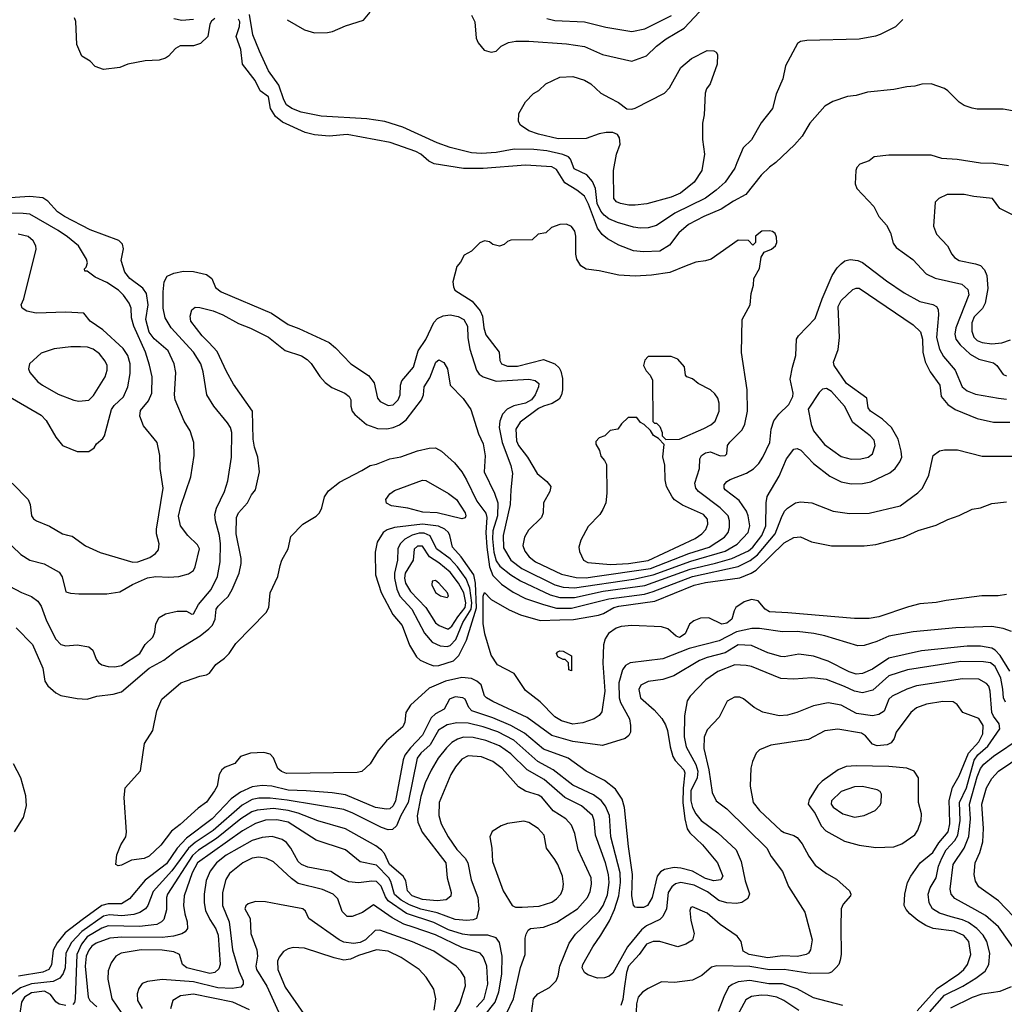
# Model space of a CAD drawing. Extents: x 997028 to 1115134, y 536408 to 618974.
# Tile 269 of 473: x 1064253 to 1070271, y 567852 to 573867. Entities that reach past the tile are written whole.
import ezdxf

# ---------------------------------------------------------------- set-up
doc = ezdxf.new("R2010")
doc.units = 0

msp = doc.modelspace()

# ---------------------------------------------------------------- linework, layer by layer
at = {"layer": '0CON10XD'}
for points in [[(1065887.3, 573867.3), (1065993.8, 573805), (1066055, 573786.9), (1066135, 573788.1), (1066165, 573794.5), (1066245, 573830.5), (1066354, 573865), (1066396.2, 573913.8)], [(1067014.2, 573895), (1067035.6, 573855), (1067042.9, 573755), (1067056, 573725), (1067091.7, 573681.7), (1067135, 573668.8), (1067165, 573674), (1067195.8, 573705), (1067241.4, 573728.6), (1067285, 573736.7), (1067365, 573736.1), (1067595, 573719.6), (1067705, 573702.5), (1067815.3, 573655.3), (1067995, 573613.5), (1068085, 573646.2), (1068145, 573705.4), (1068205, 573750), (1068315, 573816.1), (1068408.9, 573915)], [(1065446.7, 573875), (1065425, 573857.9), (1065415, 573840.8), (1065402.5, 573765), (1065358.3, 573721.7), (1065315, 573708.1), (1065235, 573707.9), (1065205, 573691.9), (1065163.8, 573645), (1065145, 573632), (1065105, 573620), (1065020, 573615), (1064915, 573596), (1064865, 573575.8), (1064765, 573562.5), (1064715, 573581.2), (1064685, 573613.3), (1064633.9, 573643.9), (1064603.3, 573715), (1064597, 573857), (1064588.3, 573878.3)], [(1065315, 573869.1), (1065245, 573862.5), (1065195, 573873.3)], [(1070365, 573302.9), (1070265, 573320), (1070105, 573320), (1070075, 573326.2), (1070025, 573343.8), (1069995, 573363.3), (1069925, 573433.3), (1069905, 573446.2), (1069825, 573476.2), (1069766.4, 573473.6), (1069725, 573461.2), (1069675, 573457.5), (1069595, 573440.8), (1069435, 573424.3), (1069365, 573404.3), (1069311.7, 573398.3), (1069222.6, 573367.4), (1069175, 573339.2), (1069082.5, 573235), (1069064.2, 573205), (1069035, 573156.2), (1068987.8, 573102.2), (1068875.5, 572994.5), (1068835, 572965.8), (1068785, 572917.5), (1068691.6, 572798.4), (1068615, 572757.9), (1068540.8, 572709.2), (1068435, 572663.9), (1068341.1, 572615), (1068281.5, 572565), (1068225, 572490), (1068165, 572453.5), (1068065, 572449.5), (1068004.4, 572455.6), (1067915, 572489.6), (1067845, 572528.2), (1067814.3, 572554.3), (1067785, 572593.6), (1067729.4, 572739.4), (1067705, 572788.5), (1067659.4, 572825), (1067585, 572870.4), (1067535, 572951.8), (1067505, 572969.2), (1067345, 572978), (1067085, 572958.6), (1066965, 572958.8), (1066787.2, 572987.2), (1066753.7, 573003.7), (1066705.5, 573045), (1066675, 573061.4), (1066517.4, 573117.4), (1066255, 573166.2), (1066145.3, 573155.3), (1066055, 573163.2), (1065997.1, 573177.1), (1065860.4, 573240.4), (1065816, 573276), (1065785.5, 573325), (1065773.1, 573395), (1065723.2, 573433.2), (1065693.5, 573495), (1065614.4, 573595), (1065605.3, 573685), (1065576.7, 573765), (1065597.5, 573825), (1065598.6, 573855), (1065590.6, 573870.6)], [(1068637.3, 572992.7), (1068625, 572960), (1068565.3, 572874.7), (1068510.4, 572825), (1068445, 572777.2), (1068257.3, 572685), (1068145, 572609.2), (1068095, 572595.3), (1068045, 572594.1), (1068005, 572599.7), (1067907.7, 572627.7), (1067855, 572650.5), (1067825, 572672.9), (1067805, 572698.2), (1067783.7, 572743.7), (1067771.7, 572835), (1067755, 572878.8), (1067718.8, 572918.8), (1067641.5, 572955), (1067619.5, 573015), (1067608.4, 573028.4), (1067573.6, 573043.6), (1067476, 573066), (1067395.9, 573074.1), (1067275, 573075.2), (1067165, 573055.3), (1067075, 573050), (1067013.9, 573053.9), (1066885, 573087.1), (1066805, 573114.6), (1066595, 573210.4), (1066485, 573246.2), (1066375, 573262.3), (1066095, 573278.2), (1065973.1, 573303.1), (1065917.1, 573325), (1065885, 573346.4), (1065867.2, 573377.2), (1065836.7, 573466.7), (1065775, 573554.5), (1065719.1, 573675), (1065678.8, 573775), (1065658.6, 573898.6)], [(1067474.5, 573874.5), (1067525, 573861.5), (1067705, 573853.6), (1067835, 573821.5), (1067995, 573794.6), (1068075, 573810.9), (1068236.8, 573893.2)], [(1069651.7, 573868.3), (1069606.8, 573823.2), (1069513, 573777), (1069484.3, 573765.7), (1069385, 573748.9), (1069065, 573740), (1069026.1, 573733.9), (1069007.7, 573722.3), (1068934.5, 573585.5), (1068917.8, 573505), (1068877.2, 573412.8), (1068854.5, 573325.5), (1068785, 573238), (1068725, 573134.2), (1068675, 573084.2), (1068637.3, 572992.7)], [(1067976.4, 572733.6), (1067925, 572743.8), (1067900.8, 572755), (1067884.4, 572775), (1067881.9, 572945), (1067900, 573045), (1067923, 573107), (1067920, 573145), (1067906.1, 573166.1), (1067877.7, 573177.7), (1067837.7, 573177.7), (1067795, 573169.4), (1067715, 573140.9), (1067545, 573139.2), (1067425, 573167.1), (1067365, 573187.8), (1067313.3, 573223.3), (1067302, 573245), (1067303.8, 573295), (1067345, 573366.2), (1067394.3, 573415.7), (1067426.7, 573435), (1067470, 573475), (1067555, 573515.8), (1067635, 573519.4), (1067705, 573498.6), (1067744, 573475), (1067805, 573418), (1067858.8, 573388.8), (1067912.3, 573362.3), (1067965, 573322.5), (1067995, 573320), (1068015, 573326.2), (1068195, 573418.8), (1068225, 573450), (1068294.2, 573575.8), (1068359.5, 573630.5), (1068455, 573680), (1068495, 573677.5), (1068509.3, 573669.3), (1068517.5, 573655), (1068516.7, 573595), (1068473.3, 573475), (1068450, 573445), (1068442.3, 573417.7), (1068437.5, 573285), (1068427.5, 573235), (1068426.9, 573195), (1068426.9, 573135), (1068439.5, 573045), (1068422.5, 572945), (1068375, 572874.4), (1068292.1, 572807.9), (1068235, 572782.3), (1068086.9, 572743.1), (1068015, 572734.5), (1067976.4, 572733.6)], [(1070296.6, 572973.4), (1070205, 572988.5), (1070125, 572990.5), (1069982.8, 573012.8), (1069888.9, 573018.9), (1069825, 573039.4), (1069565, 573040), (1069475, 573030), (1069446.1, 573003.9), (1069387.5, 572985), (1069370, 572965), (1069363.3, 572945), (1069360, 572865), (1069370, 572835), (1069474, 572725), (1069504.3, 572665), (1069551.4, 572611.4), (1069576.5, 572565), (1069592.1, 572502.1), (1069610, 572475), (1069712.8, 572402.8), (1069794, 572315), (1069848.8, 572288.8), (1070011.2, 572251.2), (1070048, 572218), (1070054.7, 572185.3), (1069975.3, 571985), (1069968.2, 571945), (1069974.8, 571914.8), (1070000.3, 571880.3), (1070062.7, 571822.7), (1070115, 571793.7), (1070205, 571771.5), (1070224.5, 571755), (1070265, 571699.5), (1070285, 571691.5)], [(1064100.7, 570750.7), (1064260.6, 570600.6), (1064315, 570565.6), (1064403.6, 570543.6), (1064495, 570490.8), (1064512.4, 570462.4), (1064535, 570372.5), (1064563.9, 570363.9), (1064615, 570360), (1064785, 570360), (1064865, 570371.4), (1064942.9, 570417.1), (1065035, 570458), (1065085, 570465.3), (1065165, 570460.5), (1065225.5, 570464.5), (1065285, 570480.8), (1065315, 570502.5), (1065326.5, 570525), (1065353.3, 570635), (1065339.5, 570659.5), (1065281.9, 570715), (1065235.9, 570775.9), (1065224.1, 570834.1), (1065238.8, 570895), (1065298.5, 571075), (1065319.4, 571205), (1065317.1, 571285), (1065294.3, 571355), (1065258.9, 571415), (1065204, 571544), (1065200.4, 571575), (1065207.8, 571712.2), (1065197.9, 571765), (1065160, 571845), (1065075, 571917.9), (1065045, 571957.8), (1065024.1, 572035), (1065037.6, 572125), (1065028.7, 572195), (1065006.1, 572226.1), (1064926.2, 572285), (1064895.4, 572325), (1064874.5, 572395), (1064887.3, 572467.3), (1064881.4, 572495), (1064858.6, 572518.6), (1064685, 572583.1), (1064526.5, 572665), (1064484, 572694), (1064425, 572757.7), (1064395, 572778), (1064315, 572787.6), (1064165, 572776.8)], [(1070325, 572672.2), (1070244.5, 572714.5), (1070198.8, 572775), (1070085, 572787.1), (1070025, 572800), (1069920.9, 572799.1), (1069870, 572775), (1069848.3, 572751.7), (1069839.2, 572605), (1069857.4, 572557.4), (1069924.6, 572484.6), (1069950.6, 572435), (1069965.8, 572415), (1069995, 572396.5), (1070095, 572376.5), (1070124.6, 572364.6), (1070149.5, 572339.5), (1070164.5, 572305), (1070170.5, 572225), (1070153.7, 572135), (1070137.5, 572102.5), (1070087.5, 572052.5), (1070072.5, 572015), (1070072.5, 571965), (1070085, 571928.5), (1070105, 571907.1), (1070135, 571894.2), (1070195, 571887.6)], [(1064206.9, 571035), (1064304.4, 570935), (1064316.7, 570905), (1064325.5, 570835.5), (1064338.6, 570818.6), (1064356.2, 570805), (1064435, 570773.3), (1064515, 570725.6), (1064545, 570718.6), (1064575, 570712), (1064655, 570652), (1064745, 570611.2), (1064945, 570553.9), (1064976.2, 570555), (1065048.7, 570581.3), (1065083.1, 570605), (1065100.9, 570629.1), (1065105.5, 570664.5), (1065090, 570725), (1065088.8, 570755), (1065130.4, 571005), (1065112.3, 571125), (1065110.4, 571205), (1065094.4, 571285), (1065010, 571385), (1064987.1, 571445), (1064991.1, 571478.9), (1065041.5, 571538.5), (1065060.4, 571585), (1065062.3, 571685), (1065046.8, 571756.8), (1065022, 571835), (1064951.6, 571995), (1064936.9, 572045), (1064935.4, 572105), (1064922.9, 572135), (1064887.9, 572185), (1064856.5, 572215), (1064785, 572260.7), (1064713.8, 572295), (1064665, 572330), (1064651.7, 572331.7), (1064650, 572345), (1064660, 572355), (1064668.3, 572381.7), (1064661.2, 572405), (1064613.1, 572485), (1064545, 572540), (1064489.5, 572579.5), (1064315, 572678.8), (1064273.7, 572683.7), (1064045, 572684.2)], [(1067715, 570458.2), (1067755, 570463.9), (1068108.5, 570515), (1068343.3, 570606.7), (1068467.1, 570645), (1068560.3, 570705), (1068582.9, 570735), (1068592.5, 570765), (1068591.9, 570805), (1068582.4, 570835), (1068535, 570884.7), (1068401.5, 570985), (1068385.4, 571005), (1068379.2, 571035), (1068407.5, 571125), (1068410.5, 571185), (1068420.5, 571205), (1068445, 571221.8), (1068475, 571227.3), (1068535, 571202.9), (1068565.4, 571204.6), (1068576, 571215), (1068580, 571265), (1068593, 571287), (1068669.6, 571360.4), (1068685, 571396.2), (1068702.3, 571475), (1068699.6, 571605), (1068664.6, 571834.6), (1068668.6, 572035), (1068718, 572125), (1068723.8, 572195), (1068738.8, 572245), (1068741.2, 572285), (1068773.9, 572346.1), (1068784.1, 572415.9), (1068803.9, 572446.1), (1068847.5, 572465), (1068873.3, 572485), (1068880, 572505), (1068879.3, 572539.3), (1068870.7, 572560.7), (1068855, 572573.3), (1068835, 572578), (1068790, 572575), (1068750, 572545), (1068750, 572505), (1068735, 572490), (1068707.5, 572517.5), (1068645, 572520), (1068480, 572405), (1068445, 572393.3), (1068385, 572386.7), (1068326.7, 572363.3), (1068226.4, 572323.6), (1068115, 572306), (1068015, 572301.1), (1067914.5, 572305.5), (1067795, 572332.9), (1067715, 572344), (1067683, 572363), (1067658, 572405), (1067652.5, 572435), (1067652.5, 572545), (1067645.8, 572575), (1067625, 572603.8), (1067595, 572618), (1067555, 572616.2), (1067503, 572597), (1067470, 572565), (1067423, 572557), (1067385, 572522.5), (1067255, 572520), (1067235, 572512.5), (1067215, 572493.3), (1067185, 572483.8), (1067145, 572493.3), (1067125, 572510), (1067093.6, 572516.4), (1067065, 572503.3), (1067015, 572453.3), (1066970.7, 572429.3), (1066946.7, 572385), (1066925, 572360), (1066901.2, 572265), (1066903.8, 572235), (1066913.3, 572215), (1067017.8, 572147.8), (1067068.3, 572088.3), (1067081.6, 572055), (1067090, 571985), (1067102.3, 571942.3), (1067184.3, 571835), (1067187.1, 571785), (1067197.5, 571765), (1067235, 571750.6), (1067295, 571750.3), (1067455, 571792), (1067524.3, 571764.3), (1067550.6, 571740.6), (1067560.3, 571720.3), (1067570.5, 571675), (1067570.5, 571605), (1067564.4, 571575), (1067551.1, 571548.9), (1067507.6, 571522.4), (1067455, 571506.9), (1067425, 571491.4), (1067311.3, 571408.7), (1067285.3, 571365), (1067290.3, 571295), (1067302.9, 571265), (1067357.3, 571195), (1067415.6, 571095), (1067474.3, 571045), (1067498.6, 571015), (1067494.4, 570985), (1067455.6, 570915), (1067452.9, 570855), (1067442.9, 570825), (1067362.6, 570747.4), (1067337.9, 570705), (1067328.2, 570655), (1067340.3, 570620.3), (1067367.7, 570585), (1067405.4, 570555), (1067565, 570480.2), (1067655, 570459.8), (1067715, 570458.2)], [(1064170, 571575), (1064385, 571450), (1064415, 571418), (1064475, 571316.2), (1064515, 571266.2), (1064605, 571230), (1064675, 571230), (1064709.3, 571250.7), (1064723.3, 571275), (1064761.9, 571308.1), (1064771.4, 571325), (1064813.6, 571485), (1064830.6, 571509.4), (1064887.8, 571562.2), (1064914.2, 571625), (1064927.9, 571705), (1064927.9, 571765), (1064914.6, 571815), (1064885, 571858.8), (1064761.7, 571971.7), (1064685, 572026), (1064644.4, 572074.4), (1064535, 572080), (1064355, 572073.6), (1064297, 572087), (1064267.5, 572105), (1064263.3, 572125), (1064278.7, 572161.3), (1064354.5, 572465), (1064352.7, 572485), (1064335, 572517.1), (1064305, 572542.5), (1064245, 572556.9)], [(1065959.8, 571979.8), (1066144.2, 571895), (1066183, 571863), (1066277.1, 571765), (1066385, 571693.6), (1066419.2, 571649.2), (1066440, 571555), (1066456.7, 571535), (1066505, 571509.4), (1066535, 571514.1), (1066567.3, 571545), (1066577.7, 571575), (1066581.1, 571635), (1066589, 571661), (1066660.2, 571745), (1066688.9, 571845), (1066735, 571913.5), (1066783.7, 572016.3), (1066807.7, 572042.3), (1066842.4, 572057.6), (1066885, 572063.7), (1066933.9, 572053.9), (1066967.3, 572035), (1066989.3, 571995), (1066993.1, 571923.1), (1067004.6, 571855), (1067045, 571725.6), (1067062.4, 571702.4), (1067085.2, 571685.2), (1067165, 571659.1), (1067365, 571671.1), (1067402.8, 571662.8), (1067425.6, 571645), (1067423.6, 571625), (1067403.2, 571575), (1067381.7, 571545), (1067345, 571523.7), (1067272.8, 571507.2), (1067231.9, 571488.1), (1067203.3, 571456.7), (1067187.1, 571415), (1067184.2, 571375), (1067202.4, 571285), (1067255, 571144.2), (1067265.3, 571095), (1067254.1, 570995), (1067252, 570905), (1067207.9, 570715), (1067210.6, 570640.6), (1067255.8, 570565), (1067323.2, 570515), (1067525, 570413.8), (1067575, 570400.8), (1067645, 570396), (1068005, 570448.6), (1068125.3, 570474.7), (1068355, 570558.4), (1068565, 570621), (1068638.1, 570661.9), (1068706, 570734), (1068715.9, 570775), (1068706.6, 570835), (1068695.2, 570865.2), (1068650.4, 570930.4), (1068564.4, 570995), (1068558.1, 571005), (1068559.4, 571025), (1068574.2, 571045), (1068595, 571058.5), (1068695, 571097.5), (1068737.4, 571122.6), (1068770.9, 571155), (1068796.2, 571195), (1068837.7, 571285), (1068846.9, 571365), (1068862.8, 571417.2), (1068892.9, 571457.1), (1068953.4, 571516.6), (1068978, 571565), (1068980, 571585), (1068961.7, 571671.7), (1068975.8, 571745), (1068997.5, 571815), (1069002, 571915), (1069014, 571935), (1069115, 572041.2), (1069158.1, 572161.9), (1069218.1, 572305), (1069248.9, 572351.1), (1069275, 572376), (1069297, 572393), (1069328.3, 572401.7), (1069375, 572396.7), (1069405, 572384.5), (1069551.8, 572271.8), (1069658.8, 572198.8), (1069755, 572144.5), (1069835, 572127.3), (1069857.5, 572115), (1069867.3, 572097.3), (1069869.2, 572065), (1069856.8, 571925), (1069875.3, 571855), (1069899.7, 571809.7), (1069970.7, 571725), (1070012.7, 571625), (1070045, 571599.6), (1070095, 571579.6), (1070235, 571555.3), (1070285, 571548.7)], [(1064115, 570444.5), (1064265, 570367.5), (1064325, 570343.1), (1064364.5, 570314.5), (1064385, 570283.8), (1064417.3, 570195), (1064475, 570082.9), (1064505, 570049.4), (1064535, 570041.5), (1064605, 570047.8), (1064675.4, 570035.4), (1064700.6, 570015), (1064721.1, 569961.1), (1064735, 569940.8), (1064755.5, 569925.5), (1064795, 569914.5), (1064835, 569913.6), (1064875, 569921.5), (1064987.5, 569995), (1065020.6, 570049.4), (1065067.5, 570095), (1065078.6, 570125), (1065084.5, 570175.5), (1065105.8, 570215), (1065145, 570236.9), (1065216.2, 570253.8), (1065273.4, 570253.4), (1065305, 570236.2), (1065315, 570236.7), (1065346, 570295), (1065423.9, 570386.1), (1065461.3, 570465), (1065478.7, 570555), (1065480.4, 570665), (1065475.2, 570715.2), (1065450.3, 570805), (1065446.1, 570845), (1065456.6, 570883.4), (1065504.6, 570985.4), (1065525, 571050), (1065548.2, 571195), (1065549.5, 571345), (1065541.5, 571375), (1065524.4, 571405), (1065440.5, 571505), (1065396.5, 571575), (1065375.4, 571715), (1065360.4, 571765), (1065315.4, 571835), (1065179.3, 571985), (1065142.5, 572045), (1065131.1, 572105), (1065130.5, 572205), (1065136.4, 572265), (1065155, 572300.8), (1065195, 572319.4), (1065255, 572330.5), (1065315, 572328.9), (1065395, 572311.2), (1065426.7, 572285), (1065450.9, 572230.9), (1065484, 572205), (1065792, 572075), (1065894.2, 572005), (1065959.8, 571979.8)], [(1064232.5, 570152.5), (1064330.7, 570050.7), (1064394.6, 569905), (1064406.7, 569825), (1064425, 569797.5), (1064475, 569754.4), (1064505, 569738.6), (1064605, 569719.2), (1064666.1, 569716.1), (1064725, 569734.3), (1064825, 569747.3), (1064875, 569761.5), (1065045, 569905.4), (1065135, 569953.8), (1065214, 570016), (1065356.3, 570103.7), (1065410, 570145), (1065431, 570169), (1065447.5, 570205), (1065453.8, 570265), (1065465.4, 570285), (1065496.3, 570313.7), (1065526.8, 570343.2), (1065552.7, 570385), (1065593.9, 570485), (1065607.9, 570545), (1065607.3, 570575), (1065577.1, 570725), (1065578.2, 570825), (1065591.5, 570855), (1065645.6, 570915), (1065670.8, 570965), (1065694.2, 570995.8), (1065720, 571105), (1065708.5, 571195), (1065687.7, 571255), (1065679.7, 571305), (1065676.5, 571475), (1065560.9, 571640.9), (1065516.9, 571716.9), (1065459.7, 571839.7), (1065409.6, 571895), (1065369.5, 571935), (1065300, 572025), (1065294.5, 572055), (1065305.7, 572095), (1065325, 572110), (1065355, 572109.1), (1065435, 572089.2), (1065494.7, 572064.7), (1065590.8, 572010.8), (1065665, 571982.1), (1065775, 571927.1), (1065875, 571846.2), (1065975, 571812.5), (1066011.1, 571791.1), (1066035, 571767.1), (1066087.8, 571687.8), (1066121.2, 571651.2), (1066160.8, 571620.8), (1066241.2, 571585), (1066267.5, 571565), (1066277.5, 571545), (1066277.5, 571505), (1066285.7, 571475), (1066300.8, 571455), (1066372.5, 571395), (1066439.4, 571369.4), (1066498, 571368), (1066536.2, 571375), (1066575, 571392.7), (1066615, 571423.3), (1066708.9, 571545), (1066721.1, 571575), (1066726, 571625), (1066760.7, 571679.3), (1066795.8, 571775), (1066815, 571790), (1066845, 571773.8), (1066868, 571735), (1066884.2, 571635), (1066962.8, 571552.8), (1067010, 571485), (1067057.8, 571337.8), (1067085, 571276.7), (1067097.6, 571202.4), (1067091.9, 571105), (1067155.2, 570975.2), (1067175.2, 570915), (1067173, 570835), (1067145.1, 570744.9), (1067142.5, 570695), (1067151, 570615), (1067165, 570560.8), (1067187.6, 570527.6), (1067254.6, 570474.6), (1067315, 570438.1), (1067495, 570353.8), (1067555, 570336.8), (1067645, 570337), (1067818.6, 570375), (1068075, 570410.7), (1068350.7, 570509.3), (1068506.2, 570546.2), (1068605.1, 570574.9), (1068707.8, 570622.2), (1068734.8, 570645), (1068788.5, 570715), (1068814.3, 570775), (1068814.7, 570915.3), (1068822.3, 570955), (1068895, 571079.2), (1068940, 571185), (1068985, 571242.5), (1069005, 571248.2), (1069027.7, 571237.7), (1069105.8, 571155.8), (1069205, 571079.1), (1069273.6, 571043.6), (1069335, 571032.1), (1069405, 571033.8), (1069455, 571043.8), (1069572.1, 571097.9), (1069604.7, 571125.3), (1069633.4, 571166.6), (1069643.8, 571195), (1069641.5, 571231.5), (1069622.1, 571305), (1069580.9, 571375), (1069527.2, 571427.2), (1069452.9, 571475), (1069439.2, 571495), (1069430.8, 571555), (1069307.3, 571645), (1069230.8, 571755), (1069228, 571775), (1069255, 571852.5), (1069264.6, 571925), (1069255.2, 572115), (1069275, 572151.1), (1069345, 572217.9), (1069365, 572227.9), (1069385, 572226.9), (1069715, 572002.9), (1069759.8, 571959.8), (1069771.1, 571915), (1069772.1, 571835), (1069787, 571777), (1069817.3, 571715), (1069876.9, 571635), (1069884.4, 571565), (1069925, 571516.9), (1069970, 571485), (1070105, 571431.5), (1070205, 571409.2), (1070305, 571407.9)], [(1064615, 571536.9), (1064675, 571543.5), (1064705, 571570.8), (1064775.6, 571685), (1064788.5, 571725), (1064787.3, 571755), (1064775, 571780), (1064740.5, 571825), (1064701.9, 571855), (1064666.8, 571866.8), (1064625, 571868.6), (1064565, 571868.1), (1064465, 571856), (1064385, 571829.4), (1064314.3, 571765), (1064307.1, 571735), (1064315, 571711.2), (1064364.2, 571655), (1064392, 571635), (1064488.3, 571578.3), (1064585, 571542.2), (1064615, 571536.9)], [(1070195, 571887.6), (1070255, 571893.6), (1070308.9, 571911.1)], [(1068201.7, 571301.7), (1068285, 571304.5), (1068435, 571369.1), (1068477.6, 571392.4), (1068504.4, 571415), (1068528.5, 571475), (1068527.5, 571525), (1068519.4, 571555), (1068502, 571582), (1068475, 571605.8), (1068400, 571645), (1068365, 571672.5), (1068330, 571685), (1068322.5, 571695), (1068315.9, 571745.9), (1068275, 571793.3), (1068235, 571810), (1068095, 571810), (1068073.9, 571786.1), (1068066.2, 571755), (1068081.7, 571721.7), (1068107.5, 571695), (1068120, 571665), (1068122.5, 571412.5), (1068132.5, 571402.5), (1068145, 571402.5), (1068165, 571382.5), (1068180, 571345), (1068180, 571325), (1068201.7, 571301.7)], [(1069335, 571183.1), (1069395, 571184.6), (1069438.8, 571195), (1069465.7, 571215), (1069482.7, 571265), (1069475, 571297.5), (1069452.2, 571325), (1069345, 571406.2), (1069295, 571506.2), (1069215, 571595.4), (1069185, 571613.5), (1069160.8, 571609.2), (1069140.4, 571589.6), (1069073.2, 571486.8), (1069089.7, 571395), (1069104.6, 571355), (1069171.7, 571271.7), (1069275, 571199.2), (1069335, 571183.1)], [(1067865, 570537.8), (1067975, 570544.3), (1068095, 570564.1), (1068381.7, 570698.3), (1068422.5, 570725), (1068447.8, 570752.2), (1068460, 570785), (1068457.1, 570815), (1068432.2, 570845), (1068305, 570900.8), (1068254.5, 570934.5), (1068241.3, 570951.3), (1068205.8, 571015), (1068197.5, 571055), (1068195.6, 571145.6), (1068183.9, 571196.1), (1068191.7, 571271.7), (1068158.3, 571308.3), (1068127, 571327), (1068108.3, 571358.3), (1068070, 571395), (1068047, 571407), (1068025, 571437.5), (1067973, 571437), (1067931.7, 571398.3), (1067910, 571365), (1067863, 571357), (1067830, 571325), (1067795, 571312.5), (1067775, 571290), (1067773.8, 571273.8), (1067797.5, 571235), (1067805, 571200), (1067827.5, 571175), (1067839.3, 571149.3), (1067842, 570975), (1067836, 570915), (1067818, 570875), (1067798.8, 570845), (1067728.3, 570771.7), (1067683.2, 570686.8), (1067670.8, 570645), (1067675, 570617.5), (1067700, 570565), (1067725, 570551.8), (1067865, 570537.8)], [(1070315, 570130), (1070265, 570147.1), (1070195, 570159.6), (1069975, 570152.1), (1069715, 570126.8), (1069565, 570100), (1069491.2, 570068.8), (1069415, 570043.6), (1069375, 570041.1), (1069175, 570103.2), (1069106.2, 570116.2), (1069005, 570128.3), (1068915, 570126.5), (1068775, 570147.5), (1068728.3, 570148.3), (1068635, 570127.7), (1068528.5, 570071.5), (1068345, 570025.2), (1068185, 569961.4), (1067985, 569938), (1067955, 569922.5), (1067936.7, 569895), (1067915.2, 569815), (1067917.1, 569725), (1067925.9, 569695), (1067980, 569595), (1067986.9, 569555), (1067985.7, 569514.3), (1067976.9, 569493.1), (1067954.3, 569475.7), (1067815, 569432.5), (1067635, 569456.3), (1067505, 569493.2), (1067354, 569604), (1067145, 569701.3), (1067105.8, 569725), (1067095, 569736.7), (1067073, 569803), (1067047.5, 569825), (1067015, 569841.2), (1066955, 569848.8), (1066855, 569825.5), (1066756.9, 569783.1), (1066641.2, 569678.8), (1066614.3, 569635), (1066608.1, 569575), (1066595, 569546.2), (1066495, 569461.2), (1066445, 569401.2), (1066395, 569320), (1066345, 569274), (1066315, 569268.1), (1065885, 569261.8), (1065853.6, 569273.6), (1065831.8, 569291.8), (1065805, 569358), (1065785, 569379.4), (1065745, 569389.5), (1065665, 569386.5), (1065603.8, 569366.2), (1065567.3, 569322.7), (1065508.6, 569301.4), (1065488.6, 569285), (1065471.9, 569255), (1065459.4, 569185), (1065444.4, 569155), (1065395, 569085.7), (1065345, 569050.6), (1065235, 568951.1), (1065180.3, 568909.7), (1065115.3, 568824.7), (1065045, 568755.7), (1065015, 568742.9), (1064937.7, 568732.3), (1064875, 568701.2), (1064855, 568697.5), (1064840, 568705), (1064846.7, 568765), (1064872, 568825), (1064902.5, 568875), (1064906.8, 568903.2), (1064892.9, 569115), (1064897.5, 569175), (1064991.7, 569278.3), (1065017.1, 569445), (1065066.9, 569525), (1065091.1, 569645), (1065121.4, 569715), (1065238.8, 569815), (1065273, 569827), (1065355, 569856), (1065395, 569863.8), (1065413.3, 569875), (1065451.3, 569928.7), (1065504.5, 569965.5), (1065534, 569995), (1065574.5, 570055.5), (1065758.8, 570245), (1065776, 570275), (1065784, 570365), (1065832, 570465), (1065845, 570532.5), (1065855.8, 570565), (1065894, 570635), (1065910.8, 570709.2), (1065984.2, 570785.8), (1066065.7, 570834.3), (1066085, 570853.3), (1066100, 570885), (1066117, 570953), (1066140.3, 570989.7), (1066207.7, 571042.3), (1066345, 571112), (1066395, 571144.3), (1066435, 571151.1), (1066516.4, 571183.6), (1066583.7, 571196.3), (1066685, 571232.2), (1066755, 571248.9), (1066795, 571250.6), (1066831.1, 571231.1), (1066910.4, 571160.4), (1066955.2, 571105.2), (1066985, 571056.9), (1067048, 570925), (1067103.2, 570853.2), (1067109.4, 570825), (1067102, 570735), (1067108.1, 570645), (1067124.7, 570524.7), (1067145, 570472), (1067198.7, 570418.7), (1067269.6, 570369.6), (1067345, 570331.2), (1067455, 570294.8), (1067535, 570272.4), (1067625, 570272.2), (1067855, 570329), (1068072, 570358), (1068125, 570372.9), (1068365, 570465.6), (1068645, 570526.5), (1068717.9, 570562.1), (1068761.7, 570598.3), (1068870.4, 570725), (1068908.8, 570825), (1068928.5, 570865), (1068945, 570882.9), (1068995, 570914.4), (1069025, 570921.4), (1069095, 570915.6), (1069225, 570865.5), (1069325, 570850.5), (1069445, 570852.5), (1069635, 570896.9), (1069742.9, 570977.1), (1069770.5, 571005), (1069810.5, 571085), (1069836, 571205), (1069875, 571233.8), (1069905, 571240), (1069985, 571240), (1070135, 571201.4), (1070385, 571201.1)], [(1066955, 570817.1), (1066805, 570853.8), (1066717.4, 570857.4), (1066625, 570882.7), (1066526.2, 570896.2), (1066495, 570914.2), (1066491.9, 570935), (1066515, 570970), (1066545, 570990.8), (1066715, 571054), (1066735, 571052), (1066875, 570973.1), (1066923.1, 570935), (1066975, 570853.3), (1066979.2, 570835), (1066975, 570823.3), (1066955, 570817.1)], [(1070285, 570354.4), (1070233, 570347), (1070133.2, 570346.8), (1069915, 570318.5), (1069855, 570305.5), (1069755, 570298.2), (1069685, 570280.5), (1069505, 570219.2), (1069445, 570208.5), (1069355, 570208.5), (1068947.4, 570242.6), (1068835, 570250), (1068809.6, 570265), (1068765.7, 570315.7), (1068725, 570325.7), (1068680.2, 570309.8), (1068630.6, 570275), (1068619.4, 570255), (1068606.7, 570205), (1068575, 570179.7), (1068544.2, 570174.2), (1068465, 570213.5), (1068415, 570211.1), (1068374.3, 570195), (1068347.5, 570175), (1068321.4, 570115), (1068285, 570093.1), (1068265, 570100), (1068214.7, 570144.7), (1068175, 570158), (1067995, 570166.2), (1067929.3, 570160.7), (1067899.4, 570150.6), (1067852.5, 570117.5), (1067832.5, 570085), (1067821.8, 570048.2), (1067817.1, 569935), (1067829.5, 569765), (1067812, 569638), (1067795, 569616.7), (1067765, 569595.5), (1067695, 569570.8), (1067635, 569563.3), (1067565, 569583.1), (1067525, 569608.8), (1067435, 569699.6), (1067345, 569767.9), (1067275, 569872.7), (1067173.1, 569925), (1067134.7, 569984.7), (1067095.3, 570115), (1067085, 570177.5), (1067085.5, 570345), (1067095, 570367.1), (1067134.6, 570324.6), (1067245, 570262.3), (1067315, 570231.2), (1067435, 570195.9), (1067555, 570201.5), (1067637.2, 570202.8), (1067790.1, 570229.9), (1067820.7, 570239.3), (1067884.3, 570275), (1067915, 570283.3), (1068135, 570315.2), (1068375, 570412.3), (1068445, 570428.2), (1068655, 570458.1), (1068724.8, 570485.2), (1068755, 570504.2), (1068925, 570670.8), (1068985, 570702.9), (1069025, 570707.1), (1069092.5, 570677.5), (1069215, 570653.1), (1069415, 570653.1), (1069485, 570661.5), (1069655, 570705.5), (1069745, 570745.6), (1069855, 570778.6), (1069925, 570814.3), (1069995, 570838), (1070075, 570876), (1070125, 570884), (1070195, 570912), (1070285, 570920.8)], [(1066785, 569918.9), (1066815, 569921.5), (1066905, 569950.3), (1066938.1, 569981.9), (1066984.3, 570075.7), (1067045.1, 570274.9), (1067039.3, 570425), (1067028.8, 570475), (1066951.6, 570585), (1066897.7, 570645), (1066883.1, 570715), (1066873.4, 570735), (1066851.1, 570755), (1066813.2, 570773.2), (1066715, 570785.4), (1066544.8, 570765.2), (1066499.9, 570750.1), (1066475.6, 570735), (1066437.8, 570675), (1066425.6, 570615), (1066427.8, 570475), (1066462.1, 570367.9), (1066534, 570234), (1066590, 570165), (1066636.4, 570045), (1066678.9, 569975), (1066700.8, 569955), (1066755, 569929.1), (1066785, 569918.9)], [(1066865, 570038.1), (1066885, 570043.4), (1066919.9, 570080.1), (1066961.9, 570185), (1067012.6, 570265), (1067016.5, 570305), (1067005, 570393.8), (1066981.7, 570451.7), (1066928.8, 570525), (1066883.7, 570573.7), (1066799.8, 570635), (1066762.9, 570712.9), (1066725, 570730.5), (1066695, 570730), (1066652.7, 570717.3), (1066607.1, 570692.9), (1066577.7, 570665), (1066565.2, 570635), (1066562.7, 570565), (1066543.8, 570485), (1066543.5, 570455), (1066557.7, 570387.7), (1066576.1, 570346.1), (1066649.3, 570265), (1066728.3, 570118.3), (1066774.6, 570065), (1066822.6, 570042.6), (1066865, 570038.1)], [(1066865, 570144.7), (1066875, 570145.3), (1066895, 570162.8), (1066930.3, 570219.7), (1066975.9, 570275), (1066979.1, 570305), (1066967.8, 570365), (1066935.5, 570425), (1066885, 570492.6), (1066815, 570549.1), (1066757.8, 570585), (1066715, 570650.3), (1066685, 570650), (1066665, 570632.5), (1066657.5, 570565), (1066609.4, 570485), (1066605.6, 570455), (1066611.7, 570425), (1066642.7, 570372.7), (1066735.8, 570275), (1066795, 570183.2), (1066816.9, 570165), (1066865, 570144.7)], [(1066865, 570336.7), (1066873.3, 570345), (1066867.5, 570365), (1066815, 570424), (1066795, 570440), (1066774.1, 570435.9), (1066772, 570415), (1066795, 570368), (1066825, 570348), (1066865, 570336.7)], [(1070305, 569887.7), (1070245, 569983.6), (1070215.5, 570015.5), (1070195, 570027.5), (1070125, 570038.8), (1070045, 570039), (1069765, 570010.8), (1069564.4, 569965.6), (1069465, 569898.4), (1069405, 569872.6), (1069365, 569868.8), (1069323.7, 569883.7), (1069195, 569947.5), (1069105, 569978.8), (1069015, 569991.5), (1068925, 569975.4), (1068905, 569977.2), (1068825, 569999.6), (1068725, 570043.2), (1068645, 570047.1), (1068565, 569998.4), (1068455, 569970), (1068408.8, 569951.2), (1068252.1, 569857.9), (1068185, 569836.2), (1068095, 569823.3), (1068049.1, 569800.9), (1068038, 569775), (1068046.9, 569725), (1068130.7, 569650.7), (1068177.4, 569597.4), (1068199.5, 569559.5), (1068212.5, 569525), (1068228.3, 569425), (1068245.2, 569365.2), (1068260.3, 569340.3), (1068311.6, 569285), (1068319.5, 569265), (1068308.1, 569171.9), (1068307.2, 569085), (1068319, 568985), (1068333, 568923), (1068348.5, 568898.5), (1068425.5, 568825), (1068519.1, 568715), (1068550.5, 568635), (1068538.8, 568611.2), (1068495, 568606.8), (1068445, 568620.8), (1068365, 568664.8), (1068295, 568683.9), (1068252.9, 568687.1), (1068194.1, 568675.9), (1068169.1, 568660.9), (1068150, 568635), (1068118.1, 568505), (1068090, 568455), (1068065, 568443.6), (1068025, 568442.5), (1068014.4, 568444.4), (1068005, 568457.5), (1067994.8, 568514.8), (1067999.2, 568645), (1067973.3, 568815), (1067950.7, 569055), (1067935.2, 569105.2), (1067895.5, 569165), (1067828.3, 569218.3), (1067715, 569276.4), (1067604.8, 569354.8), (1067455, 569410.3), (1067338.8, 569508.8), (1067254.3, 569554.3), (1067145, 569601.1), (1067016.9, 569645), (1066998.1, 569665), (1066975.6, 569715), (1066962, 569725), (1066915, 569730.7), (1066880, 569715), (1066848.6, 569655), (1066795, 569625.9), (1066767.9, 569602.1), (1066715, 569496.1), (1066641.1, 569418.9), (1066607.2, 569372.8), (1066596.3, 569345), (1066549.3, 569095), (1066535, 569064.6), (1066515, 569046), (1066495, 569043.4), (1066427.5, 569055), (1066245, 569131.1), (1066163.9, 569143.9), (1066003.9, 569156.1), (1065895, 569160.3), (1065795, 569184), (1065735, 569188.1), (1065675, 569179.3), (1065602.4, 569147.6), (1065545, 569106.3), (1065429.8, 568985), (1065273.2, 568866.8), (1065215.1, 568804.9), (1065150.1, 568709.9), (1065020.5, 568609.5), (1064923.8, 568495), (1064875, 568464.7), (1064795, 568465.6), (1064755, 568455.6), (1064635, 568368.1), (1064532.2, 568287.8), (1064481.9, 568228.1), (1064458.4, 568181.6), (1064447.2, 568092.8), (1064431.6, 568065), (1064395, 568047.7), (1064246.5, 568023.5)], [(1067625, 569890), (1067610, 569895), (1067608.3, 569938.3), (1067587.5, 569957.5), (1067575, 569957.5), (1067543.3, 569975), (1067533.3, 569995), (1067542.5, 570005), (1067555, 570011.2), (1067575, 570008.8), (1067625, 569980), (1067625, 569890)], [(1070262.1, 569777.9), (1070249.4, 569845), (1070215, 569916.4), (1070187.5, 569937.5), (1070144, 569944), (1070005, 569946.1), (1069680, 569895), (1069565, 569858.9), (1069468.3, 569771.7), (1069405, 569754.7), (1069355, 569764.1), (1069295, 569794.2), (1069184, 569836), (1069094, 569846), (1068985, 569838.9), (1068905, 569841.2), (1068725, 569914.6), (1068692.4, 569922.4), (1068625, 569925.3), (1068521.1, 569885), (1068446.5, 569835), (1068351.1, 569735), (1068333.1, 569705), (1068316.2, 569615), (1068315.2, 569485), (1068326.3, 569425), (1068385, 569316.8), (1068397.7, 569275), (1068393.2, 569235), (1068356.2, 569155), (1068355.2, 569095), (1068364.9, 569054.9), (1068385.9, 569015), (1068418.7, 568975), (1068520.2, 568900.2), (1068631.8, 568795), (1068662.9, 568725), (1068687.7, 568605), (1068714.2, 568525.8), (1068702.8, 568497.2), (1068666.9, 568473.1), (1068635, 568468), (1068575, 568471.6), (1068526.3, 568486.3), (1068458, 568538), (1068375, 568580), (1068295, 568595.7), (1068261.4, 568588.6), (1068239.7, 568570.3), (1068216.2, 568533.8), (1068205.6, 568434.4), (1068185, 568387.5), (1068165, 568369.6), (1068085, 568330.8), (1068053.6, 568306.4), (1067967.9, 568202.1), (1067877.5, 568042.5), (1067855.7, 568024.3), (1067826.6, 568013.4), (1067785, 568012.1), (1067725, 568031.2), (1067705, 568046.4), (1067691.6, 568075), (1067695.9, 568095), (1067756.5, 568203.5), (1067804.6, 568275), (1067858.3, 568361.7), (1067889, 568431), (1067914.8, 568515.2), (1067925.8, 568595), (1067922.4, 568655), (1067867.1, 568875), (1067857.3, 569005), (1067832.7, 569062.7), (1067806.5, 569096.5), (1067760.6, 569130.6), (1067635, 569189.7), (1067513.9, 569283.9), (1067419.4, 569335), (1067274, 569465), (1067175, 569516), (1067086.6, 569546.6), (1066995, 569569.5), (1066925, 569570.6), (1066865, 569560), (1066812.6, 569527.4), (1066762.2, 569437.8), (1066704.3, 569385), (1066682.3, 569355), (1066627.2, 569085), (1066582.5, 569005), (1066557, 568943), (1066531.2, 568918.8), (1066505, 568917.3), (1066465, 568931.8), (1066289.8, 569019.8), (1066235, 569041), (1065888, 569098), (1065785, 569111), (1065715, 569111.2), (1065675, 569101.9), (1065612.3, 569067.7), (1065435, 568913.4), (1065325, 568839.8), (1065285.1, 568804.9), (1065183.6, 568666.4), (1065070.1, 568539.9), (1065037.3, 568455), (1065022.9, 568435), (1064987.3, 568412.7), (1064950.1, 568399.9), (1064877.5, 568392.5), (1064802.2, 568397.8), (1064765, 568389.5), (1064632.9, 568297.1), (1064570.3, 568229.7), (1064535.2, 568165), (1064531.7, 568075), (1064519.4, 568040.6), (1064498.4, 568011.6), (1064458.5, 567991.5), (1064325, 567977.4), (1064258.4, 567951.6), (1064169.2, 567885)], [(1069816.3, 567805), (1069905, 567907.3), (1070017.9, 567962.1), (1070098, 568012), (1070154.5, 568055), (1070176.8, 568095), (1070183.3, 568165), (1070164.7, 568235), (1070142, 568275), (1070103.9, 568313.9), (1070051.6, 568351.6), (1070015, 568368), (1069945.9, 568385.9), (1069875, 568407.7), (1069831.3, 568435), (1069812.2, 568472.2), (1069805.6, 568525), (1069817.5, 568562.5), (1069855.2, 568625), (1069869.5, 568695), (1069889, 568745), (1069916.4, 568795), (1069968, 568852), (1069988, 568885), (1070001.5, 568975), (1069998.2, 569085), (1070040, 569175), (1070087.1, 569342.9), (1070108.3, 569375), (1070171.3, 569428.7), (1070243.5, 569535), (1070240.5, 569565), (1070205, 569612.2), (1070195.8, 569635), (1070184.7, 569764.7), (1070175.7, 569795.7), (1070162.6, 569812.6), (1070115, 569837.3), (1070015, 569839.7), (1069735, 569797.8), (1069675, 569777.3), (1069585, 569733.6), (1069565.5, 569715), (1069536.6, 569643.4), (1069505, 569622.1), (1069465, 569613.5), (1069367.4, 569627.4), (1069275, 569678.8), (1069195, 569693.8), (1069104.6, 569675.4), (1069003.8, 569635), (1068945, 569618.8), (1068895, 569613.8), (1068795, 569635.5), (1068742, 569665), (1068677.4, 569717.4), (1068655, 569727.1), (1068622.9, 569727.1), (1068577.1, 569702.9), (1068527.5, 569605), (1068455, 569528), (1068436.2, 569483.8), (1068434.7, 569415.3), (1068464.2, 569285), (1068485.5, 569145), (1068509.2, 569095), (1068575, 569045.5), (1068820.5, 568805), (1068845.7, 568755), (1068915, 568663.8), (1068951.5, 568571.5), (1069052.5, 568415), (1069096.5, 568245), (1069086.2, 568183.8), (1069074.4, 568165), (1069059.2, 568155), (1069006.5, 568143.5), (1068915, 568147), (1068825, 568135.2), (1068711.4, 568155), (1068675, 568176.2), (1068663.1, 568235), (1068637.6, 568267.6), (1068535, 568338.5), (1068455, 568407.5), (1068365, 568446.2), (1068355, 568442.5), (1068348.8, 568425), (1068355.8, 568364.2), (1068376.5, 568285), (1068365, 568244.4), (1068325, 568218.2), (1068275, 568203.5), (1068165, 568236.2), (1068125, 568236.2), (1068085, 568220), (1068039.7, 568155), (1067974.8, 568085), (1067962.4, 568045), (1067948.6, 567948.6), (1067939.3, 567880.7), (1067928.1, 567845)], [(1070278.1, 569698.1), (1070266.4, 569725), (1070262.1, 569777.9)], [(1069936.6, 569035), (1069934, 569096), (1069954.8, 569175.2), (1069995, 569246.7), (1070053.1, 569386.9), (1070114.7, 569455), (1070139.4, 569505), (1070142.3, 569555), (1070115, 569598.5), (1070018, 569635), (1069982.9, 569682.9), (1069958.6, 569698.6), (1069895, 569701.1), (1069795, 569684.7), (1069735, 569662.3), (1069698.9, 569635), (1069610, 569515), (1069598.8, 569475), (1069580.3, 569449.7), (1069555, 569437.8), (1069495, 569431.5), (1069465, 569440.5), (1069422.5, 569492.5), (1069397.6, 569507.6), (1069253.1, 569533.1), (1069175, 569522.7), (1069075, 569468.6), (1068844.5, 569435.5), (1068774.3, 569405.7), (1068754.3, 569385.7), (1068731.2, 569335), (1068722, 569295), (1068717.5, 569185), (1068736.9, 569085), (1068775, 569035.6), (1068905, 568912.7), (1068925, 568900.9), (1068985, 568883.3), (1069005, 568870), (1069035, 568832.9), (1069076.5, 568756.5), (1069115, 568701.4), (1069185, 568650), (1069245, 568615.8), (1069325.7, 568545.7), (1069333.8, 568525), (1069331.2, 568515), (1069287, 568463), (1069274.5, 568435.5), (1069272.5, 568322.5), (1069273.5, 568155), (1069267.9, 568122.1), (1069258.8, 568095), (1069244.3, 568075.7), (1069215, 568048.8), (1069198.3, 568041.7), (1069085, 568039.6), (1068925, 568064.8), (1068835, 568061.2), (1068715, 568081.9), (1068513.6, 568086.4), (1068481.2, 568078.8), (1068423.4, 568026.6), (1068365, 567999.1), (1068255, 567984.6), (1068175, 567988.6), (1068095, 567948.9), (1068060.6, 567925), (1068033.6, 567895), (1068022.3, 567855), (1068021.2, 567805)], [(1067381.9, 567795), (1067393.3, 567885), (1067420, 567915), (1067491.2, 567955), (1067532, 567995), (1067544.3, 568025), (1067554.7, 568085.3), (1067612.5, 568225), (1067650.4, 568279.6), (1067728.9, 568355), (1067795, 568418), (1067819.8, 568455), (1067845, 568520), (1067856.3, 568596.3), (1067852.2, 568645), (1067833.3, 568715), (1067773.3, 568885), (1067764, 568975), (1067753.2, 569005), (1067687.5, 569065), (1067584.2, 569114.2), (1067459.3, 569225), (1067354.8, 569284.8), (1067255, 569381.2), (1067185, 569430.8), (1067103.1, 569463.1), (1067025, 569481.2), (1066965, 569483.2), (1066929, 569471), (1066895, 569450.8), (1066861.9, 569418.1), (1066811.1, 569355), (1066767.3, 569282.7), (1066730.8, 569205), (1066705, 569121.4), (1066683.4, 569003.4), (1066687.7, 568965), (1066713.8, 568903.8), (1066857.5, 568715), (1066866.9, 568625), (1066891.2, 568535), (1066887.6, 568512.4), (1066859.2, 568490.8), (1066805, 568484), (1066715, 568491.5), (1066651.8, 568515), (1066624.1, 568545), (1066613.1, 568605), (1066596.9, 568635), (1066514, 568705), (1066482.1, 568772.1), (1066463.8, 568793.8), (1066429.1, 568819.1), (1066245, 568924), (1066075, 568972.1), (1065955, 569019.6), (1065895, 569036.1), (1065805, 569047.2), (1065705, 569038.5), (1065673.1, 569026.9), (1065605, 568984), (1065456, 568864), (1065346.8, 568793.2), (1065309.6, 568760.4), (1065156.2, 568525), (1065150.8, 568505), (1065151.2, 568428.8), (1065135, 568370.6), (1065120, 568355), (1065090.7, 568339.3), (1064985, 568327.7), (1064795, 568331.6), (1064755, 568317.5), (1064665, 568264.5), (1064631.5, 568218.5), (1064603.5, 568155), (1064592.1, 567885), (1064588, 567862), (1064578.9, 567851.1)], [(1070355.6, 568155), (1070234.7, 568325), (1070156.2, 568395), (1070091.1, 568431.1), (1069968.2, 568498.2), (1069946.4, 568525), (1069940.9, 568555), (1069958.9, 568705), (1070025.2, 568804.8), (1070053.9, 568876.1), (1070064.2, 568985), (1070059, 569075), (1070105, 569241.5), (1070125, 569293.2), (1070145, 569317.8), (1070205, 569367.3), (1070375, 569481.3)], [(1070328.2, 568388.2), (1070235, 568484.5), (1070115, 568569.4), (1070094.7, 568604.7), (1070087.3, 568645), (1070093.3, 568715), (1070121.3, 568778.7), (1070139.7, 568845), (1070144.2, 568925.8), (1070133.8, 569075), (1070162.1, 569175), (1070195, 569232.1), (1070234.6, 569275), (1070455, 569424.1)], [(1067228.9, 567795), (1067270.8, 567885), (1067314.4, 568075.6), (1067343.1, 568155), (1067342.2, 568255), (1067349.1, 568280.9), (1067362, 568305), (1067375, 568314), (1067455, 568322.2), (1067536.6, 568353.4), (1067662.9, 568435), (1067723.1, 568505), (1067739.5, 568540.5), (1067748.5, 568585), (1067746.2, 568625), (1067666.2, 568795), (1067646.6, 568895), (1067626.7, 568946.7), (1067592.2, 568985), (1067513.3, 569033.3), (1067445, 569116.8), (1067425, 569128.7), (1067345, 569153.1), (1067301.2, 569181.2), (1067202.1, 569292.1), (1067144.2, 569335), (1067075, 569363.9), (1066995, 569368.9), (1066955, 569349.5), (1066917.9, 569302.1), (1066887.7, 569255), (1066817.5, 569085), (1066814.7, 569005), (1066830, 568955), (1066871.1, 568875), (1066925, 568797.3), (1066975, 568743.8), (1066992.5, 568715), (1067013, 568613), (1067053.6, 568505), (1067058.9, 568435), (1067046, 568375), (1067025, 568366.7), (1066986.5, 568363.5), (1066915, 568369.2), (1066805, 568410.8), (1066705, 568433.1), (1066635, 568460), (1066585, 568487.3), (1066543.1, 568523.1), (1066521.6, 568601.6), (1066509.6, 568625), (1066435, 568702.1), (1066335, 568722.9), (1066244.8, 568794.8), (1066065, 568854.6), (1065895, 568963.4), (1065825, 568979.1), (1065755, 568975.7), (1065695, 568956.9), (1065615, 568912.3), (1065339.8, 568715), (1065306.6, 568655), (1065258.2, 568515), (1065254.1, 568455), (1065263.1, 568405), (1065277.9, 568355), (1065278.6, 568315), (1065265.6, 568294.4), (1065245, 568282.2), (1065192.8, 568267.2), (1065125, 568260), (1064877.2, 568262.8), (1064805, 568256.6), (1064721.5, 568225), (1064695, 568207.2), (1064675, 568183.3), (1064660, 568145), (1064653.6, 568085), (1064671.7, 567895), (1064681.1, 567875), (1064725.4, 567835.4)], [(1064221.4, 568905), (1064276.8, 568993.2), (1064295.8, 569065), (1064290, 569125), (1064260, 569235), (1064215, 569320)], [(1069485, 568810.5), (1069595, 568814.4), (1069645, 568831.4), (1069723.6, 568886.4), (1069742.9, 568915), (1069762.9, 568975), (1069764.4, 569015), (1069746.9, 569085), (1069745.7, 569235), (1069720, 569275), (1069674.6, 569294.6), (1069565, 569305.3), (1069365, 569308.8), (1069305, 569304), (1069255, 569283.9), (1069157.9, 569215), (1069131.3, 569188.7), (1069077.8, 569102.2), (1069072.5, 569075), (1069115, 569016.9), (1069151.5, 568941.5), (1069181, 568911), (1069295, 568847.8), (1069385, 568823.5), (1069485, 568810.5)], [(1069355, 568995.5), (1069415, 569004.5), (1069482.5, 569035), (1069512.2, 569067.8), (1069519.4, 569085), (1069521.2, 569135), (1069512.7, 569152.7), (1069495, 569162.9), (1069405, 569182.1), (1069355, 569180.4), (1069275, 569151.1), (1069214.4, 569095), (1069213.3, 569075), (1069225.4, 569055.4), (1069284.7, 569014.7), (1069355, 568995.5)], [(1069738.9, 567811.1), (1069861.3, 567948.7), (1069992.6, 568037.4), (1070024, 568065), (1070046.6, 568095), (1070066.7, 568155), (1070053.7, 568235), (1070022.8, 568272.8), (1069965, 568298.1), (1069835.7, 568315.7), (1069792.4, 568332.4), (1069742.9, 568362.9), (1069693.8, 568403.8), (1069670.3, 568430.3), (1069660, 568455), (1069664, 568525), (1069680, 568595), (1069699.2, 568635), (1069757.5, 568715), (1069835, 568778.2), (1069871.3, 568838.7), (1069928.8, 568905), (1069939.1, 568955), (1069936.6, 569035)], [(1067284.6, 568444.6), (1067325, 568444.6), (1067428.5, 568451.5), (1067505.3, 568474.7), (1067534.4, 568495), (1067560, 568525), (1067572.7, 568555), (1067576.2, 568585), (1067571.8, 568635), (1067542.1, 568705), (1067525, 568737.1), (1067472.2, 568805), (1067459.4, 568885), (1067422.5, 568925), (1067365, 568963.3), (1067335, 568971.1), (1067235, 568957.1), (1067195, 568942.9), (1067141.9, 568908.1), (1067126, 568875), (1067139.2, 568805), (1067142.5, 568725), (1067208.5, 568545), (1067262.5, 568455), (1067284.6, 568444.6)], [(1067096.5, 567785), (1067159.6, 567865), (1067181.7, 567928.3), (1067199.2, 568035), (1067201.1, 568145), (1067185, 568228.8), (1067165, 568257.9), (1067115, 568273.3), (1067005, 568273.3), (1066960.6, 568280.6), (1066875, 568307.5), (1066785, 568350.7), (1066616.7, 568406.7), (1066505, 568484.4), (1066488.6, 568508.6), (1066463, 568573), (1066435, 568601.6), (1066405, 568604.8), (1066325, 568593.9), (1066265, 568600.6), (1066225, 568618.9), (1066155, 568663.8), (1066015, 568690.3), (1065976.1, 568706.1), (1065954.7, 568725), (1065911.2, 568805), (1065885, 568840), (1065857.7, 568857.7), (1065796.4, 568876.4), (1065735, 568870.3), (1065675, 568851.7), (1065515, 568763), (1065455.9, 568715), (1065418.4, 568665), (1065392.4, 568607.6), (1065381.1, 568525), (1065381, 568471), (1065388.8, 568425), (1065415, 568370), (1065452.3, 568312.3), (1065465.9, 568275), (1065477.7, 568095), (1065471.4, 568068.6), (1065445, 568045.3), (1065415, 568040.7), (1065274.8, 568074.8), (1065248.5, 568095), (1065229.5, 568155), (1065195, 568172.4), (1065125, 568183), (1064996.5, 568183.5), (1064874.2, 568165), (1064840.6, 568145), (1064812.2, 568105), (1064793.7, 568056.3), (1064792.9, 568005), (1064817.1, 567885), (1064878, 567795)], [(1067044.3, 567835), (1067093, 567885), (1067113.8, 567975), (1067108.3, 568085), (1067088.7, 568138.7), (1067066.7, 568165), (1066955, 568198.6), (1066795, 568275.2), (1066658.1, 568321.9), (1066601.6, 568341.6), (1066529, 568379), (1066415, 568458.8), (1066348.5, 568411.5), (1066285, 568387.9), (1066255, 568388.2), (1066225, 568418.9), (1066197, 568497), (1066168.5, 568525), (1066105, 568552.9), (1065955, 568590.4), (1065915, 568619.6), (1065805, 568721.8), (1065762.3, 568742.3), (1065715, 568751.3), (1065675, 568744.1), (1065616.7, 568715), (1065535, 568650.9), (1065513.3, 568615), (1065493.6, 568535), (1065491.9, 568455), (1065533.4, 568355), (1065541.7, 568288.3), (1065553.9, 568183.9), (1065593.5, 568055), (1065618.2, 567995), (1065619.1, 567975), (1065605, 567956.5), (1065551.6, 567948.4), (1065465, 567952.1), (1065315, 567988.5), (1065125, 568003.2), (1065035, 567991.2), (1065000.9, 567979.1), (1064981.1, 567948.9), (1064970.9, 567915), (1064973.8, 567875), (1065001.2, 567825)], [(1066865.3, 567725), (1066942.5, 567855), (1066978.5, 567965), (1066973.1, 568015), (1066949.4, 568055), (1066921.4, 568085), (1066785, 568177.2), (1066655, 568232.6), (1066454.6, 568305.4), (1066425, 568302.3), (1066366.7, 568245), (1066335, 568229), (1066294, 568224), (1066235, 568230.5), (1066205, 568245.3), (1066020, 568375), (1066000.7, 568420.7), (1065983.3, 568435), (1065840.4, 568460.4), (1065755, 568478.6), (1065695, 568480), (1065650, 568465), (1065635.9, 568454.1), (1065630, 568435), (1065662.5, 568375), (1065666.9, 568285), (1065703.4, 568185), (1065706.4, 568146.4), (1065697.2, 568085), (1065701.6, 568065), (1065763.2, 567963.2), (1065834.2, 567805)], [(1066786.1, 567815), (1066796.2, 567885), (1066783.5, 567945), (1066737.9, 568017.9), (1066694.3, 568065), (1066585, 568136.9), (1066505, 568175.3), (1066435, 568184.7), (1066325, 568150.3), (1066275, 568127.9), (1066235, 568122.1), (1066174.7, 568134.7), (1065995, 568193.6), (1065925, 568197.8), (1065895, 568190.6), (1065866.3, 568173.7), (1065839.8, 568140.2), (1065829.5, 568115), (1065831.5, 568065), (1065875, 567955.6), (1065988.1, 567795)], [(1069284, 567845), (1069105, 567891.9), (1069005, 567945.8), (1068915, 567976.6), (1068832.6, 567977.4), (1068715, 567997.6), (1068645, 567988.6), (1068607.3, 567972.7), (1068584.7, 567955.3), (1068556.8, 567896.8), (1068522.7, 567807.3)], [(1069945, 567830), (1070075.8, 567895), (1070135, 567915.3), (1070245, 567932.2), (1070315, 567960)], [(1064536.1, 567843.9), (1064495, 567852.8), (1064475, 567867), (1064441.9, 567911.9), (1064405, 567931.2), (1064325, 567921), (1064281.9, 567895), (1064263.4, 567865), (1064255.2, 567795)], [(1065658.8, 567818.8), (1065555.5, 567865.5), (1065316, 567914), (1065237, 567903), (1065188.9, 567875), (1065175.4, 567824.6)], [(1069015, 567814.1), (1068924.5, 567875), (1068880.6, 567895), (1068826.4, 567906.4), (1068785, 567908), (1068725, 567899.5), (1068691.9, 567878.1), (1068614, 567736)]]:
    msp.add_lwpolyline(points, dxfattribs=at)

doc.saveas('drawing.dxf')
